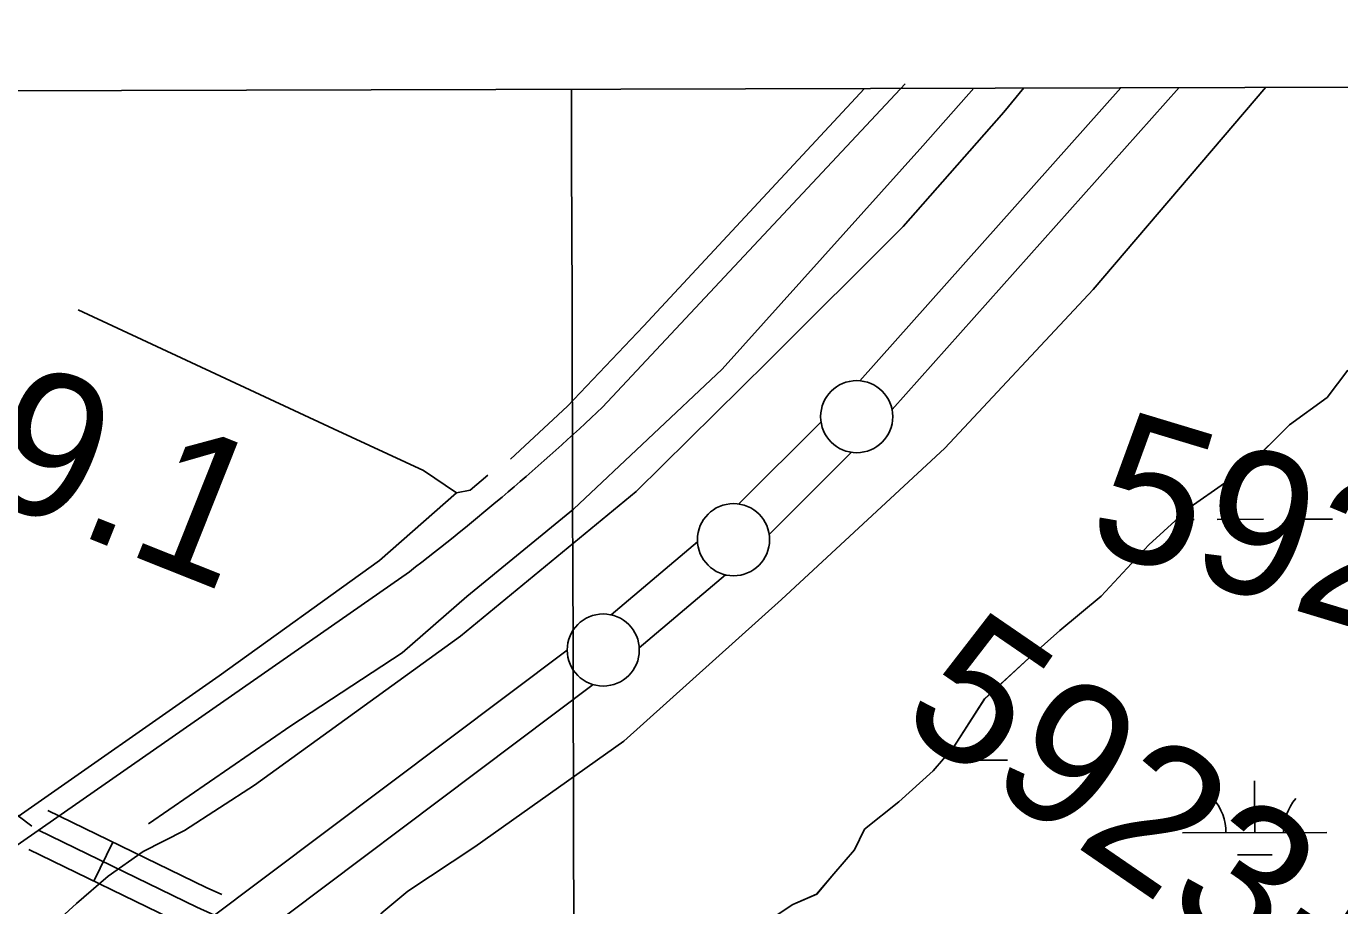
# Model space of a CAD drawing. Extents: x 3361039 to 3398939, y 576572 to 602007.
# Drawn here: x 3380540 to 3381450, y 599618 to 600228 of the extents above; entities that cross this region are included whole.
import ezdxf

# ---------------------------------------------------------------- set-up
doc = ezdxf.new("R2010")
doc.units = 0
for name, color, linetype in [('V-GRID-FRAM', 7, 'Continuous'), ('V-GRID-MAJR', 7, 'Continuous'), ('V-LEVE-TOET', 7, 'Continuous'), ('V-ROAD-CNTR', 7, 'Continuous'), ('V-SITE-VEGE', 7, 'Continuous'), ('V-SURV-IDEN', 7, 'Continuous'), ('V-SURV-LINE', 7, 'Continuous'), ('V-TOPO-SHOR', 7, 'Continuous'), ('V-WETL-SWMP', 7, 'Continuous')]:
    doc.layers.add(name, color=color, linetype=linetype)

msp = doc.modelspace()

# ---------------------------------------------------------------- linework, layer by layer
at = {"layer": 'V-GRID-FRAM'}
msp.add_lwpolyline([(3365114.82, 600140.35), (3396720.28, 600227.69), (3396778.46, 582044.33), (3365157.13, 581956.94), (3365114.82, 600140.35)], dxfattribs=at)
at = {"layer": 'V-GRID-MAJR'}
msp.add_spline([(3380967.8, 582000.63), (3380951.06, 588058.29), (3380934.31, 594119.42), (3380917.56, 600180.57), (3380917.55, 600184.02)], degree=3, dxfattribs=at)
at = {"layer": 'V-LEVE-TOET'}
for points in [[(3381398.91, 600185.35), (3381279.27, 600045.13), (3381176.47, 599935.28), (3381063.11, 599830.18), (3380953.85, 599732.14), (3380850.56, 599658.67), (3380804.09, 599627.95), (3380786.09, 599613.01), (3380778.54, 599602.42), (3380777.97, 599592.61), (3380777.36, 599585.6), (3380779.71, 599567.44), (3380777.24, 599557.38), (3380767.54, 599549.55), (3380726.25, 599549.69), (3380701.81, 599545.86), (3380663.6, 599525.06), (3380499.98, 599410.19), (3380242.88, 599221.28), (3380165.98, 599162.86), (3380012.29, 599038.33)], [(3380533.69, 599583.97), (3380555.84, 599602.46), (3380574.5, 599619.51), (3380596.54, 599638.5), (3380620.8, 599655.62), (3380649.3, 599670), (3380697.87, 599701.45), (3380840.64, 599804.84), (3380962.47, 599905.15), (3381053.63, 599995.25), (3381147.55, 600088.89), (3381217.17, 600168.21), (3381231.08, 600184.89)]]:
    msp.add_lwpolyline(points, dxfattribs=at)
at = {"layer": 'V-ROAD-CNTR'}
msp.add_line((3380599.64, 599662.07), (3380586.53, 599635.08), dxfattribs=at)
for points in [[(3381148.82, 600187.76), (3380939.16, 599963.67)], [(3380543.69, 599673.04), (3380478.06, 599722.47), (3379844.96, 600027.61), (3379518.35, 600183.25)], [(3380805.24, 599849.48), (3380442.59, 599596.95), (3380049.86, 599311.35), (3379808.05, 599142.88)], [(3380554.67, 599683.92), (3380664.39, 599630.6), (3380675.32, 599625.64)], [(3383832.5, 597374.97), (3383617.74, 597577.4), (3383547.92, 597646.15), (3383386.01, 597791.36), (3383236.55, 597925.41), (3383016.89, 598121.39), (3382862.45, 598312.14), (3382786.57, 598395.48), (3382546.17, 598666.02), (3382488.36, 598728.01), (3382435.2, 598768.35), (3382353.91, 598800.25), (3382279.45, 598834.66), (3382162.86, 598887.75), (3381364.19, 599270.61), (3380927.08, 599486.77), (3380794.24, 599555.19), (3380658.01, 599617.02), (3380548.12, 599670.43)], [(3380541.56, 599656.94), (3380647.98, 599605.22)]]:
    msp.add_lwpolyline(points, dxfattribs=at)
msp.add_arc((3379743.03, 601230.77), 1742.49, 307.56023, 313.34961, dxfattribs=at)
at = {"layer": 'V-SITE-VEGE'}
for p, q in [((3381441.32, 599970.34), (3381455.57, 599989.35)), ((3381415.2, 599951.34), (3381441.32, 599970.34)), ((3381386.71, 599922.83), (3381415.2, 599951.34)), ((3381370.08, 599910.95), (3381386.71, 599922.83)), ((3381346.34, 599894.32), (3381370.08, 599910.95)), ((3381317.85, 599868.19), (3381346.34, 599894.32)), ((3381284.6, 599832.55), (3381317.85, 599868.19)), ((3381256.11, 599808.79), (3381284.6, 599832.55)), ((3381234.74, 599789.78), (3381256.11, 599808.79)), ((3381203.87, 599761.27), (3381234.74, 599789.78)), ((3381182.5, 599728.01), (3381203.87, 599761.27)), ((3381168.26, 599711.38), (3381182.5, 599728.01)), ((3381144.51, 599690), (3381168.26, 599711.38)), ((3381120.77, 599670.99), (3381144.51, 599690)), ((3381113.64, 599656.74), (3381120.77, 599670.99)), ((3381099.39, 599640.11), (3381113.64, 599656.74)), ((3381087.52, 599625.85), (3381099.39, 599640.11)), ((3381070.9, 599618.73), (3381087.52, 599625.85)), ((3381056.65, 599609.22), (3381070.9, 599618.73))]:
    msp.add_line(p, q, dxfattribs=at)
at = {"layer": 'V-SURV-LINE'}
for points in [[(3381117.38, 599981.93), (3381298.44, 600185.07)], [(3381338.73, 600185.18), (3381139.76, 599961.95)], [(3381033.42, 599896.44), (3381090.54, 599953.51)], [(3381111.75, 599932.29), (3381054.63, 599875.22)], [(3380945.15, 599819.6), (3381004.96, 599870.25)], [(3381024.35, 599847.36), (3380964.55, 599796.71)], [(3380622.78, 599575.86), (3380914.61, 599795.22)], [(3380932.65, 599771.25), (3380640.82, 599551.89)]]:
    msp.add_lwpolyline(points, dxfattribs=at)
for centre in [(3381115.27, 599957.02), (3381029.9, 599871.72), (3380939.61, 599795.24)]:
    msp.add_circle(centre, 25, dxfattribs=at)
at = {"layer": 'V-TOPO-SHOR'}
for points in [[(3381196.49, 600184.79), (3381161.07, 600144.8), (3381021.93, 599989.95), (3380918.89, 599892.85), (3380845.17, 599832.23), (3380800.2, 599793.19), (3380723.2, 599742.73), (3380624.48, 599674.72)], [(3381120.76, 600184.58), (3380967.4, 600019.81), (3380914.79, 599964.19), (3380875.27, 599927.57)], [(3380859.73, 599916.38), (3380847.32, 599906.01), (3380837.93, 599904.32), (3380814.97, 599919.7), (3380752.6, 599948.67), (3380575.76, 600031.03)], [(3380837.93, 599904.32), (3380784.43, 599857.31), (3380673.31, 599777.36), (3380534.19, 599679.78)]]:
    msp.add_lwpolyline(points, dxfattribs=at)
at = {"layer": 'V-WETL-SWMP'}
for p, q in [((3381441.32, 599970.34), (3381455.56, 599989.35)), ((3381415.2, 599951.34), (3381441.32, 599970.34)), ((3381386.7, 599922.83), (3381415.2, 599951.34)), ((3381370.08, 599910.95), (3381386.7, 599922.83)), ((3381346.34, 599894.32), (3381370.08, 599910.95)), ((3381317.85, 599868.19), (3381346.34, 599894.32)), ((3381337, 599885.75), (3381349.13, 599885.78)), ((3381365.13, 599885.83), (3381397.12, 599885.92)), ((3381413.12, 599885.96), (3381445.12, 599886.05)), ((3381284.61, 599832.55), (3381317.85, 599868.19)), ((3381256.11, 599808.79), (3381284.61, 599832.55)), ((3381234.74, 599789.78), (3381256.11, 599808.79)), ((3381203.88, 599761.28), (3381234.74, 599789.78)), ((3381182.51, 599728.01), (3381203.88, 599761.28)), ((3381168.26, 599711.38), (3381182.51, 599728.01)), ((3381187.68, 599718.84), (3381219.68, 599718.92)), ((3381144.52, 599690), (3381168.26, 599711.38)), ((3381391.13, 599668.66), (3381391.03, 599704.65)), ((3381120.77, 599671), (3381144.52, 599690)), ((3381113.65, 599656.74), (3381120.77, 599671)), ((3381341.14, 599668.52), (3381441.13, 599668.79)), ((3381099.4, 599640.11), (3381113.65, 599656.74)), ((3381379.18, 599653.19), (3381403.18, 599653.26)), ((3381087.53, 599625.86), (3381099.4, 599640.11)), ((3381070.91, 599618.73), (3381087.53, 599625.86)), ((3381056.66, 599609.23), (3381070.91, 599618.73))]:
    msp.add_line(p, q, dxfattribs=at)
for centre, start, end in [((3381335.89, 599668.98), 359.38647, 40.93013), ((3381446.38, 599669.28), 139.38649, 180.93014)]:
    msp.add_arc(centre, 35.25, start, end, dxfattribs=at)

# ---------------------------------------------------------------- texts
at = {"layer": 'V-SURV-IDEN'}
for s, rotation, p in [('5924+69.1', 338.30757, (3380085.39, 600070.5)), ('5922+30.0', 343.18462, (3381272.06, 599867.27)), ('5923+50.7', 325.53029, (3381142.24, 599744.75))]:
    msp.add_text(s, height=100, rotation=rotation, dxfattribs=at).set_placement(p)

doc.saveas('drawing.dxf')
